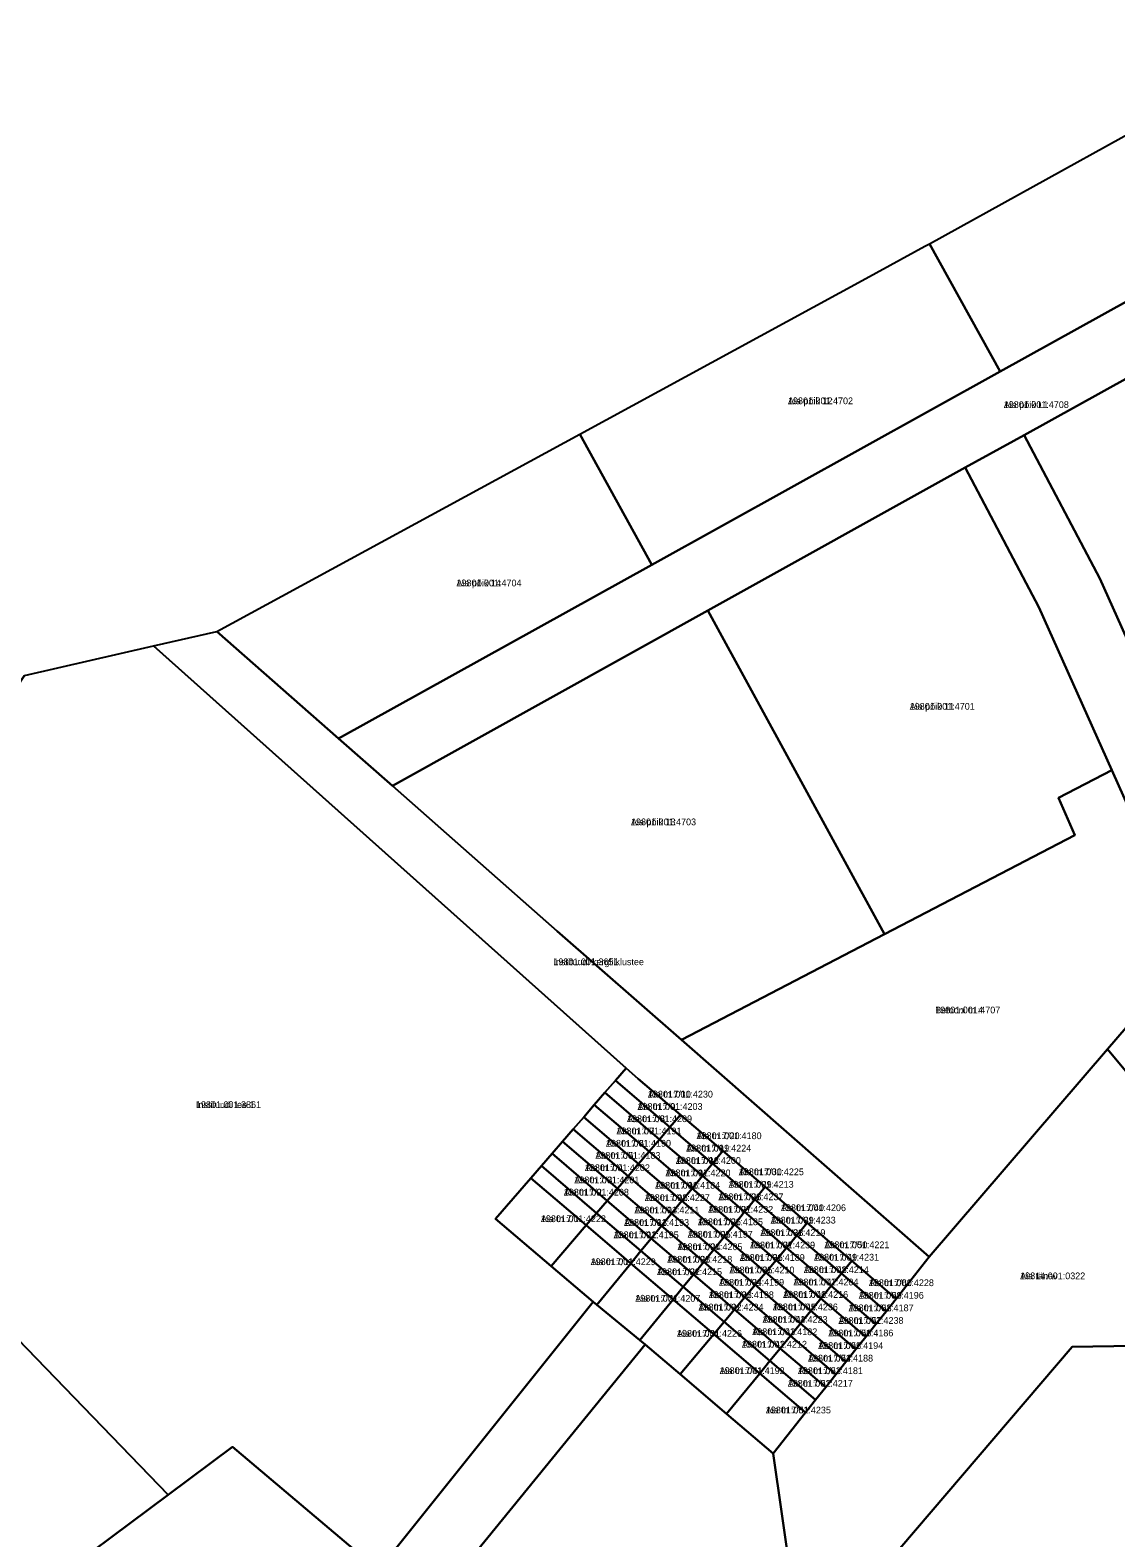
# Model space of a CAD drawing. Extents: x 516875 to 535633, y 6574491 to 6593094.
# Drawn here: x 533118.5 to 533360.6, y 6583715.4 to 6584051.4 of the extents above; entities that cross this region are included whole.
import ezdxf

# ---------------------------------------------------------------- set-up
doc = ezdxf.new("R2010")
doc.units = 0
for name, color, linetype in [('L_AADRESS', 7, 'Continuous'), ('PIIR', 7, 'Continuous'), ('TUNNUS', 7, 'Continuous')]:
    doc.layers.add(name, color=color, linetype=linetype)

msp = doc.modelspace()

# ---------------------------------------------------------------- linework, layer by layer
at = {"layer": 'PIIR'}
for points in [[(533199.29, 6583882.96), (533187.3, 6583893.5), (533257.16, 6583932.23), (533334.77, 6583975.27), (533404.11, 6584013.67), (533472.29, 6584051.36), (533480.52, 6584038.78), (533415.63, 6584002.93), (533340.14, 6583961.11), (533327.01, 6583953.86), (533269.61, 6583922)], [(533334.77, 6583975.27), (533319.03, 6584003.76), (533388.39, 6584042.08), (533404.11, 6584013.67)], [(533257.16, 6583932.23), (533241.07, 6583961.32), (533304.82, 6583996.01), (533317.98, 6584003.19), (533319.03, 6584003.76), (533334.77, 6583975.27)], [(533356.99, 6583929.16), (533340.14, 6583961.11), (533415.63, 6584002.93), (533444.77, 6583944.42), (533424.14, 6583933.31), (533416.41, 6583908.02), (533375.94, 6583886.86)], [(533187.3, 6583893.5), (533160.16, 6583917.33), (533241.07, 6583961.32), (533257.16, 6583932.23)], [(533343.38, 6583922.79), (533327.01, 6583953.86), (533340.14, 6583961.11), (533356.99, 6583929.16), (533375.94, 6583886.86), (533395.64, 6583842.87), (533407.29, 6583822.27), (533376.63, 6583802.7), (533358.76, 6583824.29), (533377.65, 6583846.27), (533359.66, 6583886.45)], [(533309, 6583849.89), (533269.61, 6583922), (533327.01, 6583953.86), (533343.38, 6583922.79), (533359.66, 6583886.45), (533347.83, 6583880.3), (533351.41, 6583871.98)], [(533236, 6583850.58), (533199.29, 6583882.96), (533269.61, 6583922), (533309, 6583849.89), (533263.73, 6583826.34)], [(533236, 6583850.58), (533263.73, 6583826.34), (533319, 6583778.02), (533311.59, 6583768.66), (533301.69, 6583777.1), (533291.79, 6583785.54), (533282.37, 6583793.57), (533272.96, 6583801.6), (533263.54, 6583809.63), (533254.1, 6583817.68), (533251.42, 6583820.07), (533146.03, 6583914.12), (533160.16, 6583917.33), (533187.3, 6583893.5), (533199.29, 6583882.96)], [(533237.25, 6583803.72), (533234.9, 6583801), (533232.54, 6583798.28), (533230.19, 6583795.56), (533222.3, 6583786.46), (533234.69, 6583775.9), (533244.04, 6583767.94), (533196.19, 6583708.2), (533163.65, 6583735.67), (533149.32, 6583724.97), (533071.77, 6583805.21), (533060.09, 6583820.9), (533105.55, 6583889.81), (533117.26, 6583907.56), (533146.03, 6583914.12), (533251.42, 6583820.07), (533249.03, 6583817.31), (533246.67, 6583814.59), (533244.32, 6583811.87), (533241.96, 6583809.15), (533239.61, 6583806.44)], [(533319, 6583778.02), (533263.73, 6583826.34), (533309, 6583849.89), (533351.41, 6583871.98), (533347.83, 6583880.3), (533359.66, 6583886.45), (533377.65, 6583846.27), (533358.76, 6583824.29)], [(533060.09, 6583820.9), (533071.77, 6583805.21), (533149.32, 6583724.97), (533119.83, 6583702.95), (533084.06, 6583673.83), (533027.54, 6583759.39)], [(533263.54, 6583809.63), (533261.19, 6583806.9), (533249.03, 6583817.31), (533251.42, 6583820.07), (533254.1, 6583817.68)], [(533246.67, 6583814.59), (533258.85, 6583804.17), (533256.52, 6583801.43), (533244.32, 6583811.87)], [(533261.19, 6583806.9), (533258.85, 6583804.17), (533246.67, 6583814.59), (533249.03, 6583817.31)], [(533256.52, 6583801.43), (533254.18, 6583798.7), (533241.96, 6583809.15), (533244.32, 6583811.87)], [(533254.18, 6583798.7), (533251.84, 6583795.96), (533239.61, 6583806.44), (533241.96, 6583809.15)], [(533270.68, 6583798.81), (533261.19, 6583806.9), (533263.54, 6583809.63), (533272.96, 6583801.6)], [(533239.61, 6583806.44), (533251.84, 6583795.96), (533249.5, 6583793.23), (533237.25, 6583803.72)], [(533268.4, 6583796.03), (533258.85, 6583804.17), (533261.19, 6583806.9), (533270.68, 6583798.81)], [(533244.83, 6583787.76), (533232.54, 6583798.28), (533234.9, 6583801), (533247.16, 6583790.49)], [(533247.16, 6583790.49), (533234.9, 6583801), (533237.25, 6583803.72), (533249.5, 6583793.23)], [(533254.18, 6583798.7), (533256.52, 6583801.43), (533266.12, 6583793.24), (533263.84, 6583790.46)], [(533256.52, 6583801.43), (533258.85, 6583804.17), (533268.4, 6583796.03), (533266.12, 6583793.24)], [(533280.1, 6583790.78), (533270.68, 6583798.81), (533272.96, 6583801.6), (533282.37, 6583793.57)], [(533232.54, 6583798.28), (533244.83, 6583787.76), (533242.49, 6583785.02), (533230.19, 6583795.56)], [(533251.84, 6583795.96), (533254.18, 6583798.7), (533263.84, 6583790.46), (533261.56, 6583787.67)], [(533270.68, 6583798.81), (533280.1, 6583790.78), (533277.82, 6583788), (533268.4, 6583796.03)], [(533222.3, 6583786.46), (533230.19, 6583795.56), (533242.49, 6583785.02), (533234.69, 6583775.9)], [(533259.28, 6583784.89), (533249.5, 6583793.23), (533251.84, 6583795.96), (533261.56, 6583787.67)], [(533268.4, 6583796.03), (533277.82, 6583788), (533275.54, 6583785.21), (533266.12, 6583793.24)], [(533247.16, 6583790.49), (533249.5, 6583793.23), (533259.28, 6583784.89), (533257, 6583782.1)], [(533275.54, 6583785.21), (533273.26, 6583782.43), (533263.84, 6583790.46), (533266.12, 6583793.24)], [(533291.79, 6583785.54), (533289.47, 6583782.78), (533280.1, 6583790.78), (533282.37, 6583793.57)], [(533254.72, 6583779.32), (533252.44, 6583776.53), (533242.49, 6583785.02), (533244.83, 6583787.76)], [(533247.16, 6583790.49), (533257, 6583782.1), (533254.72, 6583779.32), (533244.83, 6583787.76)], [(533270.98, 6583779.64), (533268.7, 6583776.86), (533259.28, 6583784.89), (533261.56, 6583787.67)], [(533263.84, 6583790.46), (533273.26, 6583782.43), (533270.98, 6583779.64), (533261.56, 6583787.67)], [(533275.54, 6583785.21), (533277.82, 6583788), (533287.16, 6583780.03), (533284.84, 6583777.28)], [(533277.82, 6583788), (533280.1, 6583790.78), (533289.47, 6583782.78), (533287.16, 6583780.03)], [(533234.69, 6583775.9), (533242.49, 6583785.02), (533252.44, 6583776.53), (533244.86, 6583767.27), (533244.04, 6583767.94)], [(533259.28, 6583784.89), (533268.7, 6583776.86), (533266.42, 6583774.07), (533257, 6583782.1)], [(533282.52, 6583774.53), (533273.26, 6583782.43), (533275.54, 6583785.21), (533284.84, 6583777.28)], [(533291.79, 6583785.54), (533301.69, 6583777.1), (533299.41, 6583774.31), (533289.47, 6583782.78)], [(533264.14, 6583771.29), (533254.72, 6583779.32), (533257, 6583782.1), (533266.42, 6583774.07)], [(533280.21, 6583771.77), (533270.98, 6583779.64), (533273.26, 6583782.43), (533282.52, 6583774.53)], [(533287.16, 6583780.03), (533289.47, 6583782.78), (533299.41, 6583774.31), (533297.13, 6583771.53)], [(533252.44, 6583776.53), (533254.72, 6583779.32), (533264.14, 6583771.29), (533261.86, 6583768.5)], [(533280.21, 6583771.77), (533277.89, 6583769.02), (533268.7, 6583776.86), (533270.98, 6583779.64)], [(533294.85, 6583768.74), (533284.84, 6583777.28), (533287.16, 6583780.03), (533297.13, 6583771.53)], [(533261.86, 6583768.5), (533254.45, 6583759.45), (533244.86, 6583767.27), (533252.44, 6583776.53)], [(533264.14, 6583771.29), (533266.42, 6583774.07), (533275.57, 6583766.27), (533273.26, 6583763.51)], [(533275.57, 6583766.27), (533266.42, 6583774.07), (533268.7, 6583776.86), (533277.89, 6583769.02)], [(533282.52, 6583774.53), (533292.57, 6583765.96), (533290.3, 6583763.17), (533280.21, 6583771.77)], [(533294.85, 6583768.74), (533292.57, 6583765.96), (533282.52, 6583774.53), (533284.84, 6583777.28)], [(533307.1, 6583763.02), (533297.13, 6583771.53), (533299.41, 6583774.31), (533309.35, 6583765.84)], [(533309.35, 6583765.84), (533299.41, 6583774.31), (533301.69, 6583777.1), (533311.59, 6583768.66)], [(533261.86, 6583768.5), (533264.14, 6583771.29), (533273.26, 6583763.51), (533270.94, 6583760.76)], [(533277.89, 6583769.02), (533280.21, 6583771.77), (533290.3, 6583763.17), (533288.02, 6583760.39)], [(533297.13, 6583771.53), (533307.1, 6583763.02), (533304.87, 6583760.2), (533294.85, 6583768.74)], [(533244.86, 6583767.27), (533254.45, 6583759.45), (533255.66, 6583758.46), (533207.1, 6583698.99), (533165.4, 6583660.63), (533131.61, 6583623.67), (533108.18, 6583599.21), (533068.07, 6583565.58), (533062.55, 6583573.96), (533089.54, 6583594.42), (533115.41, 6583624.19), (533135.57, 6583642.54), (533148.43, 6583661.15), (533196.19, 6583708.2), (533244.04, 6583767.94)], [(533270.94, 6583760.76), (533263.43, 6583751.84), (533255.66, 6583758.46), (533254.45, 6583759.45), (533261.86, 6583768.5)], [(533331.29, 6583597.58), (533263.12, 6583655.29), (533350.83, 6583757.95), (533420.36, 6583759.07), (533441.79, 6583770.32), (533469.85, 6583718.62), (533476.25, 6583676.54), (533425.52, 6583691.18), (533365.85, 6583708.29), (533356.56, 6583678.49), (533338.09, 6583619.47)], [(533275.57, 6583766.27), (533277.89, 6583769.02), (533288.02, 6583760.39), (533285.74, 6583757.6)], [(533294.85, 6583768.74), (533304.87, 6583760.2), (533302.63, 6583757.38), (533292.57, 6583765.96)], [(533283.46, 6583754.81), (533273.26, 6583763.51), (533275.57, 6583766.27), (533285.74, 6583757.6)], [(533292.57, 6583765.96), (533302.63, 6583757.38), (533300.38, 6583754.57), (533290.3, 6583763.17)], [(533263.43, 6583751.84), (533270.94, 6583760.76), (533281.18, 6583752.03), (533273.79, 6583743)], [(533283.46, 6583754.81), (533281.18, 6583752.03), (533270.94, 6583760.76), (533273.26, 6583763.51)], [(533298.14, 6583751.75), (533288.02, 6583760.39), (533290.3, 6583763.17), (533300.38, 6583754.57)], [(533263.43, 6583751.84), (533273.79, 6583743), (533284.16, 6583734.16), (533288.11, 6583706.76), (533250.84, 6583662.75), (533207.1, 6583698.99), (533255.66, 6583758.46)], [(533285.74, 6583757.6), (533295.9, 6583748.93), (533293.66, 6583746.11), (533283.46, 6583754.81)], [(533298.14, 6583751.75), (533295.9, 6583748.93), (533285.74, 6583757.6), (533288.02, 6583760.39)], [(533283.46, 6583754.81), (533293.66, 6583746.11), (533291.42, 6583743.3), (533281.18, 6583752.03)], [(533284.16, 6583734.16), (533273.79, 6583743), (533281.18, 6583752.03), (533291.42, 6583743.3)], [(533119.83, 6583702.95), (533149.32, 6583724.97), (533163.65, 6583735.67), (533196.19, 6583708.2), (533148.43, 6583661.15)]]:
    msp.add_lwpolyline(points, close=True, dxfattribs=at)
for points in [[(533288.11, 6583706.76), (533284.16, 6583734.16), (533291.42, 6583743.3), (533293.66, 6583746.11), (533295.9, 6583748.93), (533298.14, 6583751.75), (533300.38, 6583754.57), (533302.63, 6583757.38), (533304.87, 6583760.2), (533307.1, 6583763.02), (533309.35, 6583765.84), (533311.59, 6583768.66), (533319, 6583778.02), (533358.76, 6583824.29), (533376.63, 6583802.7)], [(533420.36, 6583759.07), (533350.83, 6583757.95), (533263.12, 6583655.29)]]:
    msp.add_lwpolyline(points, dxfattribs=at)

# ---------------------------------------------------------------- texts
at = {"layer": 'L_AADRESS'}
for s, p in [('Aia põik 12', (533287.49, 6583968)), ('Aia põik L1', (533335.6, 6583967.16)), ('Aia põik 14', (533213.58, 6583927.41)), ('Aia põik 11', (533314.63, 6583899.91)), ('Aia põik 13', (533252.5, 6583874.17)), ('Instituudi kergliiklustee', (533235.2, 6583842.99)), ('Betooni tn 4', (533320.32, 6583832.24)), ('Aia tn 7/10', (533256.26, 6583813.49)), ('Instituudi tee 1', (533155.52, 6583811.16)), ('Aia tn 7/9', (533253.94, 6583810.74)), ('Aia tn 7/8', (533251.6, 6583808.01)), ('Aia tn 7/7', (533249.25, 6583805.29)), ('Aia tn 7/20', (533267.11, 6583804.22)), ('Aia tn 7/5', (533244.55, 6583799.84)), ('Aia tn 7/6', (533246.91, 6583802.55)), ('Aia tn 7/19', (533264.79, 6583801.46)), ('Aia tn 7/4', (533242.21, 6583797.1)), ('Aia tn 7/18', (533262.49, 6583798.71)), ('Aia tn 7/30', (533276.53, 6583796.19)), ('Aia tn 7/3', (533239.86, 6583794.38)), ('Aia tn 7/16', (533257.87, 6583793.19)), ('Aia tn 7/17', (533260.18, 6583795.95)), ('Aia tn 7/29', (533274.25, 6583793.4)), ('Aia tn 7/2', (533237.52, 6583791.65)), ('Aia tn 7/15', (533255.56, 6583790.43)), ('Aia tn 7/28', (533271.97, 6583790.62)), ('Aia tn 7/14', (533253.25, 6583787.67)), ('Aia tn 7/27', (533269.69, 6583787.83)), ('Aia tn 7/40', (533285.92, 6583788.18)), ('Aia tn 7/1', (533232.41, 6583785.73)), ('Aia tn 7/13', (533250.94, 6583784.9)), ('Aia tn 7/26', (533267.41, 6583785.05)), ('Aia tn 7/38', (533281.33, 6583782.64)), ('Aia tn 7/39', (533283.63, 6583785.41)), ('Aia tn 7/12', (533248.63, 6583782.15)), ('Aia tn 7/24', (533262.85, 6583779.48)), ('Aia tn 7/25', (533265.13, 6583782.27)), ('Aia tn 7/37', (533279.03, 6583779.87)), ('Aia tn 7/50', (533295.6, 6583779.92)), ('Aia tn 7/11', (533243.51, 6583776.15)), ('Aia tn 7/23', (533260.57, 6583776.7)), ('Aia tn 7/36', (533276.73, 6583777.1)), ('Aia tn 7/49', (533293.3, 6583777.16)), ('Aia tn 7/22', (533258.29, 6583773.91)), ('Aia tn 7/35', (533274.44, 6583774.33)), ('Aia tn 7/48', (533291.01, 6583774.38)), ('Aia tänav', (533339.26, 6583773)), ('Aia tn 7/34', (533272.13, 6583771.57)), ('Aia tn 7/47', (533288.7, 6583771.62)), ('Aia tn 7/60', (533305.52, 6583771.47)), ('Aia tn 7/21', (533253.45, 6583767.99)), ('Aia tn 7/32', (533267.54, 6583766.03)), ('Aia tn 7/33', (533269.84, 6583768.79)), ('Aia tn 7/45', (533284.11, 6583766.08)), ('Aia tn 7/46', (533286.41, 6583768.85)), ('Aia tn 7/58', (533301, 6583765.87)), ('Aia tn 7/59', (533303.26, 6583768.66)), ('Aia tn 7/44', (533281.82, 6583763.31)), ('Aia tn 7/57', (533298.74, 6583763.06)), ('Aia tn 7/31', (533262.74, 6583760.17)), ('Aia tn 7/43', (533279.52, 6583760.54)), ('Aia tn 7/56', (533296.48, 6583760.27)), ('Aia tn 7/42', (533277.22, 6583757.77)), ('Aia tn 7/55', (533294.22, 6583757.46)), ('Aia tn 7/54', (533291.96, 6583754.66)), ('Aia tn 7/41', (533272.26, 6583751.88)), ('Aia tn 7/52', (533287.44, 6583749.05)), ('Aia tn 7/53', (533289.7, 6583751.86)), ('Aia tn 7/51', (533282.56, 6583743.1))]:
    msp.add_text(s, height=1.5, dxfattribs=at).set_placement(p)
at = {"layer": 'TUNNUS'}
for s, p in [('19801:001:4702', (533287.49, 6583968)), ('19801:001:4708', (533335.6, 6583967.16)), ('19801:001:4704', (533213.58, 6583927.41)), ('19801:001:4701', (533314.63, 6583899.91)), ('19801:001:4703', (533252.5, 6583874.17)), ('19801:001:3651', (533235.2, 6583842.99)), ('19801:001:4707', (533320.32, 6583832.24)), ('19801:001:4230', (533256.26, 6583813.49)), ('19801:001:3861', (533155.52, 6583811.16)), ('19801:001:4203', (533253.94, 6583810.74)), ('19801:001:4209', (533251.6, 6583808.01)), ('19801:001:4191', (533249.25, 6583805.29)), ('19801:001:4180', (533267.11, 6583804.22)), ('19801:001:4183', (533244.55, 6583799.84)), ('19801:001:4190', (533246.91, 6583802.55)), ('19801:001:4224', (533264.79, 6583801.46)), ('19801:001:4202', (533242.21, 6583797.1)), ('19801:001:4200', (533262.49, 6583798.71)), ('19801:001:4225', (533276.53, 6583796.19)), ('19801:001:4201', (533239.86, 6583794.38)), ('19801:001:4184', (533257.87, 6583793.19)), ('19801:001:4220', (533260.18, 6583795.95)), ('19801:001:4213', (533274.25, 6583793.4)), ('19801:001:4208', (533237.52, 6583791.65)), ('19801:001:4227', (533255.56, 6583790.43)), ('19801:001:4237', (533271.97, 6583790.62)), ('19801:001:4211', (533253.25, 6583787.67)), ('19801:001:4232', (533269.69, 6583787.83)), ('19801:001:4206', (533285.92, 6583788.18)), ('19801:001:4222', (533232.41, 6583785.73)), ('19801:001:4193', (533250.94, 6583784.9)), ('19801:001:4185', (533267.41, 6583785.05)), ('19801:001:4219', (533281.33, 6583782.64)), ('19801:001:4233', (533283.63, 6583785.41)), ('19801:001:4195', (533248.63, 6583782.15)), ('19801:001:4205', (533262.85, 6583779.48)), ('19801:001:4197', (533265.13, 6583782.27)), ('19801:001:4239', (533279.03, 6583779.87)), ('19801:001:4221', (533295.6, 6583779.92)), ('19801:001:4229', (533243.51, 6583776.15)), ('19801:001:4218', (533260.57, 6583776.7)), ('19801:001:4189', (533276.73, 6583777.1)), ('19801:001:4231', (533293.3, 6583777.16)), ('19801:001:4215', (533258.29, 6583773.91)), ('19801:001:4210', (533274.44, 6583774.33)), ('19801:001:4214', (533291.01, 6583774.38)), ('19814:001:0322', (533339.26, 6583773)), ('19801:001:4199', (533272.13, 6583771.57)), ('19801:001:4204', (533288.7, 6583771.62)), ('19801:001:4228', (533305.52, 6583771.47)), ('19801:001:4207', (533253.45, 6583767.99)), ('19801:001:4234', (533267.54, 6583766.03)), ('19801:001:4198', (533269.84, 6583768.79)), ('19801:001:4236', (533284.11, 6583766.08)), ('19801:001:4216', (533286.41, 6583768.85)), ('19801:001:4187', (533301, 6583765.87)), ('19801:001:4196', (533303.26, 6583768.66)), ('19801:001:4223', (533281.82, 6583763.31)), ('19801:001:4238', (533298.74, 6583763.06)), ('19801:001:4226', (533262.74, 6583760.17)), ('19801:001:4182', (533279.52, 6583760.54)), ('19801:001:4186', (533296.48, 6583760.27)), ('19801:001:4212', (533277.22, 6583757.77)), ('19801:001:4194', (533294.22, 6583757.46)), ('19801:001:4188', (533291.96, 6583754.66)), ('19801:001:4192', (533272.26, 6583751.88)), ('19801:001:4217', (533287.44, 6583749.05)), ('19801:001:4181', (533289.7, 6583751.86)), ('19801:001:4235', (533282.56, 6583743.1))]:
    msp.add_text(s, height=1.5, dxfattribs=at).set_placement(p)

doc.saveas('drawing.dxf')
